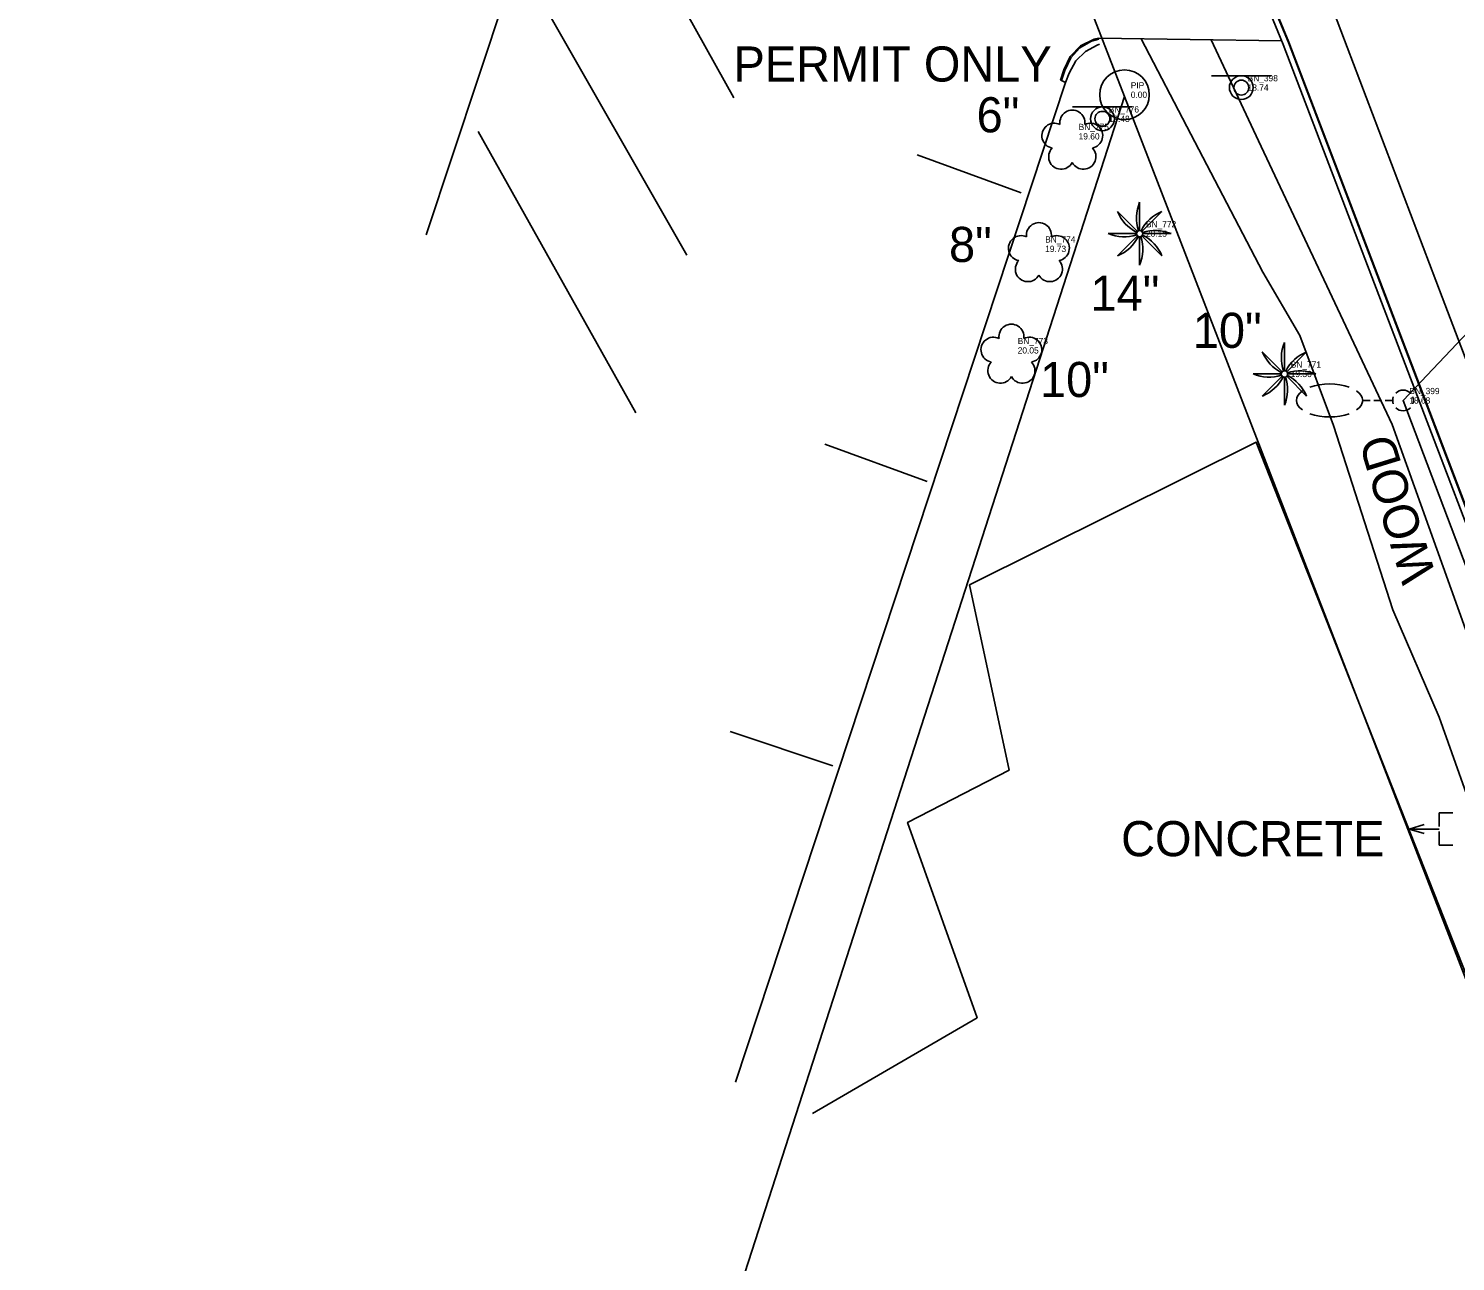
# Model space of a CAD drawing. Extents: x 509744 to 512285, y 1314862 to 1316822.
# Drawn here: x 510558.4 to 510672.2, y 1315027.7 to 1315126 of the extents above; entities that cross this region are included whole.
import ezdxf

# ---------------------------------------------------------------- set-up
doc = ezdxf.new("R2010")
doc.units = 0
for name, color, linetype in [('CGBack_ep', 7, 'Continuous'), ('CGFace_ep', 7, 'Continuous'), ('Driveway_ep', 7, 'Continuous'), ('ElecAer_ep', 7, 'Continuous'), ('LARWLine_ep', 7, 'Continuous'), ('Luminaire_ep', 7, 'Continuous'), ('MonumentPIP_ep', 7, 'Continuous'), ('PavtAsphalt_ep', 7, 'Continuous'), ('PMRK_ep', 7, 'Continuous'), ('SidewalkBack_ep', 7, 'Continuous'), ('SidewalkFront_ep', 7, 'Continuous'), ('SignSingle_ep', 7, 'Continuous'), ('SpanWireP_ep', 7, 'Continuous'), ('TextElevLabel', 7, 'Continuous'), ('TextPtLabel', 7, 'Continuous'), ('TextTopoLabel_ep', 7, 'Continuous'), ('Tree_ep', 7, 'Continuous'), ('TreePalm_ep', 7, 'Continuous')]:
    doc.layers.add(name, color=color, linetype=linetype)

msp = doc.modelspace()

# ---------------------------------------------------------------- linework, layer by layer
at = {"layer": 'CGBack_ep'}
msp.add_line((510641.42, 1315122.5), (510641.14, 1315121.75), dxfattribs=at)
for points in [[(510643.22, 1315164.71), (510646.19, 1315156.93), (510657.28, 1315127.74), (510658.51, 1315124.78), (510676.85, 1315076.71), (510684.03, 1315058.06), (510685.4, 1315054.34), (510697.57, 1315022.09), (510699.53, 1315017.33), (510715.47, 1314975.25), (510727.77, 1314942.84), (510729.33, 1314938.66)], [(510641.42, 1315122.5), (510641.96, 1315123.46), (510642.74, 1315124.23), (510643.65, 1315124.73), (510643.85, 1315124.79)]]:
    msp.add_lwpolyline(points, dxfattribs=at)
at = {"layer": 'CGFace_ep'}
msp.add_line((510641.09, 1315122.7), (510640.81, 1315121.9), dxfattribs=at)
for points in [[(510643.63, 1315164.87), (510646.6, 1315157.09), (510657.68, 1315127.9), (510658.91, 1315124.94), (510677.25, 1315076.86), (510684.43, 1315058.21), (510685.8, 1315054.49), (510697.91, 1315022.22), (510699.87, 1315017.46), (510715.81, 1314975.38), (510728.11, 1314942.97), (510729.67, 1314938.79)], [(510641.09, 1315122.7), (510641.55, 1315123.7), (510642.29, 1315124.52), (510643.22, 1315125.05), (510643.79, 1315125.19)]]:
    msp.add_lwpolyline(points, dxfattribs=at)
at = {"layer": 'Driveway_ep'}
for p, q in [((510590.12, 1315109.6), (510600.14, 1315139.71)), ((510643.77, 1315125.27), (510658.4, 1315125.06)), ((510640.74, 1315121.93), (510641.01, 1315122.75))]:
    msp.add_line(p, q, dxfattribs=at)
for points in [[(510641.01, 1315122.75), (510641.51, 1315123.82), (510642.34, 1315124.66), (510643.41, 1315125.19), (510643.77, 1315125.27)], [(510614.82, 1315042.02), (510641.14, 1315121.75), (510640.81, 1315121.9), (510640.74, 1315121.93)], [(510620.94, 1315039.51), (510634.08, 1315047.16), (510628.53, 1315062.73), (510636.63, 1315066.91), (510633.48, 1315081.67), (510656.35, 1315093.06), (510675.75, 1315043.85), (510680.09, 1315046.25), (510683.65, 1315059.02)]]:
    msp.add_lwpolyline(points, dxfattribs=at)
at = {"layer": 'ElecAer_ep'}
msp.add_lwpolyline([(510784.76, 1314962.45), (510699.23, 1315014.16), (510668.06, 1315096.39), (510718.42, 1315149.54)], dxfattribs=at)
at = {"layer": 'LARWLine_ep'}
for p, q in [((510645.84, 1315120.62), (510540.74, 1315392.41)), ((510562.36, 1314862.17), (510645.84, 1315120.62)), ((510722.04, 1314923.6), (510645.84, 1315120.62))]:
    msp.add_line(p, q, dxfattribs=at)
at = {"layer": 'Luminaire_ep'}
for p, q in [((510665.44, 1315096.39), (510664.84, 1315096.39)), ((510666.34, 1315096.39), (510665.74, 1315096.39)), ((510667.24, 1315096.39), (510666.64, 1315096.39))]:
    msp.add_line(p, q, dxfattribs=at)
for start, end in [(159.9115, 200.0885), (45, 135), (339.9115, 20.0885), (225, 315)]:
    msp.add_arc((510668.06, 1315096.39), 0.825, start, end, dxfattribs=at)
for start_param, end_param in [(4.075781, 5.348997), (5.668326, 6.898045), (2.526733, 3.756452), (0.934187, 2.207405)]:
    msp.add_ellipse((510662.2, 1315096.39), major_axis=(-2.64, 0), ratio=0.5, start_param=start_param, end_param=end_param, dxfattribs=at)
at = {"layer": 'MonumentPIP_ep'}
msp.add_line((510645.84, 1315120.77), (510645.84, 1315120.77), dxfattribs=at)
msp.add_circle((510645.84, 1315120.77), 1.98, dxfattribs=at)
at = {"layer": 'PavtAsphalt_ep'}
msp.add_lwpolyline([(510632.28, 1315195.06), (510638.43, 1315179.03), (510639.81, 1315175.17), (510641.87, 1315169.93), (510643.27, 1315166.03), (510643.71, 1315164.91), (510646.68, 1315157.12), (510657.72, 1315127.91), (510658.96, 1315124.96), (510677.29, 1315076.88), (510684.47, 1315058.22), (510685.85, 1315054.51), (510697.95, 1315022.23), (510699.92, 1315017.47), (510715.86, 1314975.4), (510728.16, 1314942.98), (510729.71, 1314938.81)], dxfattribs=at)
at = {"layer": 'PMRK_ep'}
for p, q in [((510602.09, 1315143.15), (510614.67, 1315120.53)), ((510610.93, 1315107.98), (510597.98, 1315130.65)), ((510594.27, 1315117.83), (510606.86, 1315095.4)), ((510629.31, 1315115.98), (510637.6, 1315112.95)), ((510621.94, 1315092.9), (510630.1, 1315089.92)), ((510614.38, 1315069.99), (510622.58, 1315067.26))]:
    msp.add_line(p, q, dxfattribs=at)
msp.add_lwpolyline([(510636.18, 1315196.54), (510645.11, 1315173.18), (510654.03, 1315149.83), (510654.25, 1315149.25), (510663.11, 1315125.88), (510671.17, 1315104.62), (510680.09, 1315081.26), (510689.01, 1315057.9), (510692.21, 1315049.51), (510701.04, 1315026.13), (510709.88, 1315002.74), (510718.71, 1314979.35), (510727.55, 1314955.97), (510732.84, 1314941.61)], dxfattribs=at)
at = {"layer": 'SidewalkBack_ep'}
msp.add_lwpolyline([(510675.75, 1315043.85), (510675.09, 1315057.48), (510674.26, 1315061.76), (510670.93, 1315071.13), (510667.25, 1315079.7), (510662.51, 1315094.39), (510659.82, 1315101.58), (510656.88, 1315106.63), (510651.13, 1315117.62), (510647.17, 1315125.22)], dxfattribs=at)
at = {"layer": 'SidewalkFront_ep'}
msp.add_lwpolyline([(510677.76, 1315074.34), (510674.82, 1315073.17), (510667.18, 1315094.48), (510656.54, 1315117.1), (510652.76, 1315125.14)], dxfattribs=at)
at = {"layer": 'SignSingle_ep'}
for p, q in [((510652.78, 1315122.29), (510657.53, 1315122.29)), ((510641.7, 1315119.8), (510646.45, 1315119.8))]:
    msp.add_line(p, q, dxfattribs=at)
for centre, radius in [((510655.16, 1315121.34), 0.95), ((510655.16, 1315121.34), 0.594), ((510644.08, 1315118.85), 0.95), ((510644.08, 1315118.85), 0.594)]:
    msp.add_circle(centre, radius, dxfattribs=at)
at = {"layer": 'SpanWireP_ep'}
for p, q in [((510668.54, 1315062.21), (510669.74, 1315062.56)), ((510670.94, 1315062.41), (510670.94, 1315063.51)), ((510670.94, 1315063.51), (510672.04, 1315063.51)), ((510668.54, 1315062.21), (510670.94, 1315062.21)), ((510668.54, 1315062.21), (510669.74, 1315061.86)), ((510670.94, 1315060.91), (510670.94, 1315062.01)), ((510670.94, 1315060.91), (510672.04, 1315060.91))]:
    msp.add_line(p, q, dxfattribs=at)
at = {"layer": 'Tree_ep'}
for centre, start, end in [((510641.68, 1315118.54), 352.1546, 187.8454), ((510640.25, 1315117.5), 64.1546, 259.8454), ((510643.1, 1315117.5), 280.1546, 115.8454), ((510640.79, 1315115.83), 136.1546, 331.8454), ((510642.56, 1315115.83), 208.1546, 43.8454), ((510639.01, 1315109.57), 352.1546, 187.8454), ((510637.58, 1315108.53), 64.1546, 259.8454), ((510640.44, 1315108.53), 280.1546, 115.8454), ((510638.13, 1315106.86), 136.1546, 331.8454), ((510639.89, 1315106.86), 208.1546, 43.8454), ((510636.82, 1315101.47), 352.1546, 187.8454), ((510635.39, 1315100.43), 64.1546, 259.8454), ((510638.24, 1315100.43), 280.1546, 115.8454), ((510635.94, 1315098.76), 136.1546, 331.8454), ((510637.7, 1315098.76), 208.1546, 43.8454)]:
    msp.add_arc(centre, 1, start, end, dxfattribs=at)
at = {"layer": 'TreePalm_ep'}
for p, q in [((510646.88, 1315109.87), (510645.29, 1315111.46)), ((510647.05, 1315109.94), (510647.05, 1315112.19)), ((510647.23, 1315109.87), (510648.82, 1315111.46)), ((510644.55, 1315109.69), (510646.8, 1315109.69)), ((510645.29, 1315107.92), (510646.88, 1315109.51)), ((510647.05, 1315107.19), (510647.05, 1315109.44)), ((510648.82, 1315107.92), (510647.23, 1315109.51)), ((510647.3, 1315109.69), (510649.55, 1315109.69)), ((510658.43, 1315098.68), (510656.83, 1315100.27)), ((510658.6, 1315098.75), (510658.6, 1315101)), ((510658.78, 1315098.68), (510660.37, 1315100.27)), ((510656.1, 1315098.5), (510658.35, 1315098.5)), ((510656.83, 1315096.73), (510658.43, 1315098.32)), ((510658.6, 1315096), (510658.6, 1315098.25)), ((510660.37, 1315096.73), (510658.78, 1315098.32)), ((510658.85, 1315098.5), (510661.1, 1315098.5))]:
    msp.add_line(p, q, dxfattribs=at)
for centre in [(510647.05, 1315109.69), (510658.6, 1315098.5)]:
    msp.add_circle(centre, 0.25, dxfattribs=at)
for centre, start, end in [((510648.29, 1315112.69), 202.3801, 243.2114), ((510650.05, 1315110.94), 157.3801, 198.2114), ((510650.06, 1315108.45), 112.3801, 153.2114), ((510645.8, 1315112.69), 247.3801, 288.2114), ((510644.05, 1315110.93), 292.3801, 333.2114), ((510644.05, 1315108.44), 337.3801, 18.2114), ((510645.82, 1315106.68), 22.3801, 63.2114), ((510648.3, 1315106.69), 67.3801, 108.2114), ((510659.84, 1315101.5), 202.3801, 243.2114), ((510661.6, 1315099.75), 157.3801, 198.2114), ((510661.61, 1315097.26), 112.3801, 153.2114), ((510657.35, 1315101.5), 247.3801, 288.2114), ((510655.6, 1315099.74), 292.3801, 333.2114), ((510655.6, 1315097.25), 337.3801, 18.2114), ((510657.36, 1315095.49), 22.3801, 63.2114), ((510659.85, 1315095.5), 67.3801, 108.2114)]:
    msp.add_arc(centre, 3.25, start, end, dxfattribs=at)

# ---------------------------------------------------------------- texts
at = {"layer": 'TextElevLabel'}
for s, p in [('0.00', (510646.34, 1315120.52)), ('18.74', (510655.66, 1315121.09)), ('19.48', (510644.58, 1315118.6)), ('19.60', (510642.18, 1315117.2)), ('20.15', (510647.55, 1315109.44)), ('19.73', (510639.51, 1315108.23)), ('20.05', (510637.32, 1315100.13)), ('19.36', (510659.1, 1315098.25)), ('18.68', (510668.56, 1315096.14))]:
    msp.add_text(s, height=0.5, dxfattribs=at).set_placement(p)
at = {"layer": 'TextPtLabel'}
for s, p in [('PIP', (510646.34, 1315121.27)), ('BN_398', (510655.66, 1315121.84)), ('BN_776', (510644.58, 1315119.35)), ('BN_775', (510642.18, 1315117.95)), ('BN_772', (510647.55, 1315110.19)), ('BN_774', (510639.51, 1315108.98)), ('BN_773', (510637.32, 1315100.88)), ('BN_771', (510659.1, 1315099)), ('BN_399', (510668.56, 1315096.89))]:
    msp.add_text(s, height=0.5, dxfattribs=at).set_placement(p)
at = {"layer": 'TextTopoLabel_ep'}
for s, p in [('PERMIT ONLY', (510614.65, 1315121.82)), ('6"', (510634.04, 1315117.77)), ('8"', (510631.84, 1315107.43)), ('14"', (510643.13, 1315103.55)), ('10"', (510651.29, 1315100.58)), ('10"', (510639.1, 1315096.66)), ('CONCRETE', (510645.57, 1315060.04))]:
    msp.add_text(s, height=2.8, dxfattribs=at).set_placement(p)
msp.add_text('WOOD', height=2.8, rotation=107.148, dxfattribs=at).set_placement((510670.72, 1315082.38))

doc.saveas('drawing.dxf')
